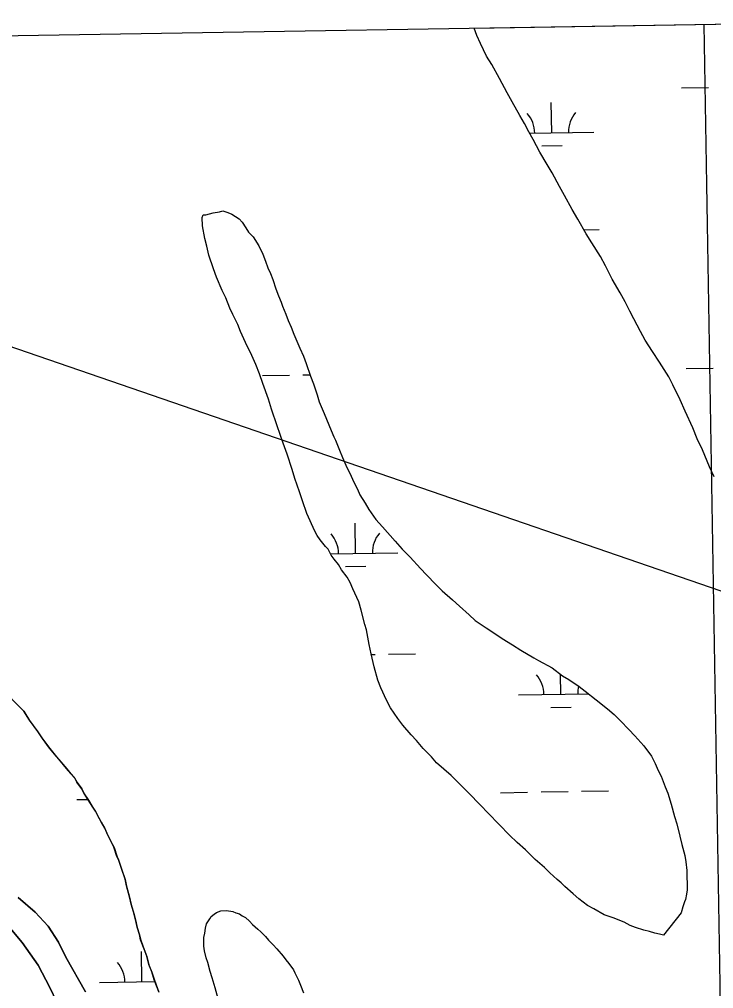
# Model space of a CAD drawing. Extents: x 3855477 to 3893699, y 299188 to 325115.
# Drawn here: x 3879865 to 3880688, y 322000 to 323149 of the extents above; entities that cross this region are included whole.
import ezdxf

# ---------------------------------------------------------------- set-up
doc = ezdxf.new("R2010")
doc.units = 0
for name, color, linetype in [('V-GRID-FRAM', 7, 'Continuous'), ('V-GRID-MAJR', 7, 'Continuous'), ('V-TOPO-SHOR', 7, 'Continuous'), ('V-UTIL-LINE', 7, 'Continuous'), ('V-WETL-SWMP', 7, 'Continuous')]:
    doc.layers.add(name, color=color, linetype=linetype)

msp = doc.modelspace()

# ---------------------------------------------------------------- linework, layer by layer
at = {"layer": 'V-GRID-FRAM'}
msp.add_lwpolyline([(3859445.3, 322797), (3891292.6, 323315.8), (3891596.8, 305135.9), (3859733.6, 304616.8), (3859445.3, 322797)], dxfattribs=at)
at = {"layer": 'V-GRID-MAJR'}
msp.add_spline([(3880975.7, 304962.9), (3880925.9, 307989.8), (3880826.3, 314049.8), (3880726.7, 320109.8), (3880676.9, 323142.9)], degree=3, dxfattribs=at)
at = {"layer": 'V-TOPO-SHOR'}
for points in [[(3880606.8, 322768.8), (3880601.4, 322778.8), (3880593.5, 322793.8), (3880588.6, 322803.1), (3880583.2, 322814.3), (3880577.1, 322824.9), (3880568, 322841.1), (3880560.1, 322856.7), (3880554, 322867.9), (3880543.7, 322884.1), (3880537, 322894.7), (3880527.3, 322912.2), (3880520.6, 322923.4), (3880511.5, 322940.2), (3880505.4, 322950.8), (3880496.9, 322967), (3880490.8, 322977), (3880482.3, 322991.4), (3880474.4, 323006.3), (3880468.9, 323015.7), (3880464.1, 323025.6), (3880458.6, 323035), (3880449.5, 323051.2), (3880443.4, 323061.8), (3880434.3, 323078.6), (3880425.2, 323095.5), (3880419.1, 323105.4), (3880411.9, 323120.4), (3880407.6, 323129.7), (3880404.3, 323138.4)], [(3880628.8, 322063.6), (3880623.8, 322064.9), (3880618.3, 322066.2), (3880612.1, 322068.1), (3880605.3, 322069.5), (3880595.4, 322072.7), (3880589.2, 322075.2), (3880581.9, 322079), (3880568.9, 322084.1), (3880558.4, 322087.9), (3880546.1, 322094.9), (3880538.7, 322098.7), (3880528.3, 322106.9), (3880521.5, 322112.5), (3880511.7, 322121.3), (3880507.4, 322125.7), (3880502.5, 322129.5), (3880493.9, 322137.6), (3880487.8, 322143.9), (3880476.7, 322153.3), (3880465.1, 322164.6), (3880455.3, 322173.3), (3880446.1, 322182.1), (3880433.8, 322194.6), (3880421, 322208.4), (3880411.8, 322217.8), (3880397.7, 322232.2), (3880389.1, 322241), (3880376.9, 322252.9), (3880368.3, 322260.4), (3880359.7, 322267.9), (3880353.6, 322274.8), (3880343.8, 322284.8), (3880335.8, 322294.2), (3880329.7, 322301.1), (3880319.9, 322312.4), (3880313.8, 322320.5), (3880305.3, 322333), (3880300.4, 322342.3), (3880293.8, 322356.6), (3880290.2, 322366), (3880286, 322381.5), (3880282.4, 322397), (3880280.1, 322408.2), (3880276.6, 322425.6), (3880274.8, 322431.8), (3880270.6, 322448.6), (3880267.6, 322458.5), (3880260.4, 322474.1), (3880257.4, 322481.5), (3880253.7, 322487.8), (3880247, 322496.5), (3880243.4, 322502.8), (3880238.5, 322509), (3880234.8, 322514), (3880231.2, 322520.9), (3880228.1, 322524), (3880222, 322532.1), (3880218.3, 322537.1), (3880215.3, 322543.3), (3880209.9, 322554.6), (3880206.2, 322563.3), (3880200.8, 322578.2), (3880197.2, 322588.8), (3880191.8, 322604.9), (3880188.8, 322615.5), (3880182.8, 322633.5), (3880178, 322646.6), (3880170.8, 322667.1), (3880164.2, 322687), (3880160.7, 322698.8), (3880154, 322717.5), (3880149.8, 322728.7), (3880145.6, 322739.9), (3880140.8, 322750.5), (3880133.5, 322766), (3880127.5, 322779.1), (3880124.5, 322787.2), (3880118.4, 322799), (3880114.8, 322806.5), (3880109.9, 322818.9), (3880105.7, 322827.7), (3880099.1, 322843.2), (3880095.5, 322853.2), (3880090.1, 322869.3), (3880087.7, 322879.9), (3880085.3, 322889.2), (3880082.4, 322904.1), (3880081.9, 322914), (3880083.2, 322917.1), (3880086.2, 322917.1), (3880094.9, 322919.5), (3880102.4, 322920.6), (3880106.7, 322921.8), (3880112.3, 322919.9), (3880117.2, 322918), (3880125.8, 322912.3), (3880129.5, 322908.5), (3880133.8, 322901.7), (3880136.8, 322896.7), (3880142.3, 322891.1)], [(3880142.3, 322891.1), (3880149, 322880.4), (3880153.9, 322870.5), (3880156.9, 322862.4), (3880159.9, 322854.3), (3880162.9, 322847.5), (3880165.9, 322840.6), (3880169.5, 322829.4), (3880172.5, 322821.3), (3880175.6, 322813.9), (3880177.4, 322808.9), (3880181, 322799.6), (3880184, 322792.1), (3880187.6, 322784), (3880190.6, 322775.9), (3880197.9, 322759.1), (3880202.1, 322749.8), (3880205.1, 322741.1), (3880210.5, 322726.1), (3880214.1, 322716.8), (3880218.3, 322703.8), (3880220.7, 322695.7), (3880225.5, 322684.5), (3880228.6, 322677), (3880232.8, 322666.4), (3880238.2, 322654), (3880240, 322650.2), (3880244.9, 322638.4), (3880248.5, 322629.7), (3880253.3, 322617.9), (3880256.9, 322611), (3880261.8, 322600.4), (3880266, 322592.3), (3880269, 322585.5), (3880275.1, 322575.5), (3880279.4, 322568), (3880287.9, 322556.2), (3880295.9, 322547.4), (3880310.6, 322530.5), (3880319.1, 322521.1), (3880328.3, 322511.7), (3880340.6, 322498), (3880347.9, 322490.5), (3880358.9, 322479.2), (3880366.3, 322471.7), (3880378.6, 322461), (3880387.1, 322453.5), (3880398.2, 322443.4), (3880405.5, 322436.5), (3880418.5, 322427.7), (3880430.1, 322420.2), (3880437.5, 322415.1), (3880449.8, 322407.6), (3880459.7, 322401.3), (3880475.1, 322392.4), (3880480.6, 322389.3), (3880496.6, 322380.4), (3880508.9, 322371), (3880516.3, 322366.6), (3880528.6, 322358.4), (3880535.9, 322352.7), (3880548.8, 322342.7), (3880562.4, 322332), (3880570.3, 322325.1), (3880577.7, 322317.6), (3880587.5, 322307.5), (3880594.8, 322300), (3880605.2, 322288.1), (3880614.4, 322275.6), (3880618.6, 322266.9), (3880622.3, 322258.8), (3880625.9, 322252), (3880630.7, 322239.5), (3880633.7, 322232.1), (3880637.9, 322219), (3880641.5, 322204.1), (3880644.5, 322195.4), (3880648, 322181.1), (3880650.4, 322171.2), (3880654, 322158.1), (3880655.1, 322150.7), (3880656.2, 322140.1), (3880656.2, 322133.9), (3880656.7, 322123.4), (3880656.6, 322117.2), (3880655.9, 322112.3), (3880654.6, 322106.1), (3880653.4, 322103), (3880651.4, 322097.4), (3880649.5, 322090), (3880628.8, 322063.6)], [(3880688.7, 322606.9), (3880683.2, 322618.7), (3880674.8, 322638.6), (3880668.7, 322651.7), (3880663.3, 322664.8), (3880654.2, 322684.7), (3880648.2, 322697.8), (3880639.7, 322715.8), (3880634.8, 322725.2), (3880629.4, 322733.9), (3880623.9, 322742.6), (3880615.4, 322755.1), (3880606.8, 322768.8)], [(3879870.9, 322329.1), (3879842.2, 322357.6)], [(3880030.7, 321996.5), (3880025.3, 322010.8), (3880022.3, 322020.2), (3880018.7, 322028.9), (3880016.3, 322038.8), (3880013.3, 322046.9), (3880009.1, 322058.1), (3880007.9, 322064.3), (3880004.9, 322073), (3880003.7, 322078.6), (3880001.4, 322088.5), (3879997.8, 322100.4), (3879996, 322109), (3879992.5, 322122.1), (3879990.7, 322130.2), (3879986.5, 322142.6), (3879982.9, 322153.2), (3879981.1, 322156.9), (3879977.5, 322168.1), (3879973.8, 322175), (3879969, 322184.9), (3879966.6, 322190.5), (3879962.3, 322198), (3879959.9, 322202.4), (3879955.6, 322210.5), (3879952.6, 322215.5), (3879947.1, 322224.2), (3879942.2, 322231.7), (3879939.2, 322237.3), (3879933.7, 322244.8), (3879930.7, 322250.4), (3879926.4, 322255.4), (3879921.5, 322261), (3879912.3, 322272.3), (3879909.3, 322275.4), (3879901.3, 322285.4), (3879892.8, 322296.7), (3879887.3, 322304.8), (3879877.5, 322318.5), (3879870.9, 322329.1)], [(3879864, 322108.3), (3879884.3, 322090.8), (3879899.4, 322074.2), (3879912, 322055.5), (3879920.7, 322037.7), (3879944, 321996.5)], [(3880101.1, 321988.3), (3880097.6, 322001.4), (3880094, 322013.2), (3880091.6, 322020.6), (3880088.6, 322031.2), (3880086.8, 322036.8), (3880085, 322044.9), (3880083.9, 322050.5), (3880084, 322057.9), (3880084, 322061), (3880085.3, 322065.9), (3880086, 322072.1), (3880087.3, 322077), (3880091, 322083.2), (3880092.9, 322085.7), (3880096.1, 322088.7), (3880099.2, 322090.5), (3880104.2, 322092.4), (3880111, 322092.9), (3880118.4, 322091.6), (3880122.1, 322090.3), (3880126.4, 322089), (3880129.5, 322086.5), (3880133.2, 322084.6), (3880138.1, 322080.2), (3880141.8, 322076.4), (3880147.9, 322070.8), (3880151.6, 322067.7), (3880157.1, 322062), (3880160.8, 322057.7), (3880166.3, 322052), (3880170.6, 322047.6), (3880177.9, 322038.9), (3880181, 322034.5), (3880184.6, 322030.1), (3880190.1, 322022.6), (3880191.9, 322018.9), (3880196.2, 322010.2), (3880198.6, 322004.6), (3880202.2, 321995.2)], [(3879918.2, 321966.8), (3879901.7, 322001.5), (3879887.9, 322028.2), (3879868.9, 322055), (3879848.7, 322078.9)]]:
    msp.add_lwpolyline(points, dxfattribs=at)
at = {"layer": 'V-UTIL-LINE'}
msp.add_lwpolyline([(3878833.4, 323112.8), (3887889.7, 319996.5), (3891385.6, 317757.3)], dxfattribs=at)
at = {"layer": 'V-WETL-SWMP'}
for p, q in [((3880404.3, 323138.4), (3881000.2, 323148.1)), ((3880407.6, 323129.7), (3880404.3, 323138.4)), ((3880411.9, 323120.4), (3880407.6, 323129.7)), ((3880419.1, 323105.4), (3880411.9, 323120.4)), ((3880425.2, 323095.5), (3880419.1, 323105.4)), ((3880434.3, 323078.6), (3880425.2, 323095.5)), ((3880443.4, 323061.8), (3880434.3, 323078.6)), ((3880649.9, 323067.7), (3880681.9, 323068.2)), ((3880449.5, 323051.2), (3880443.4, 323061.8)), ((3880458.6, 323035), (3880449.5, 323051.2)), ((3880496.2, 323014.4), (3880495.6, 323050.4)), ((3880464.1, 323025.6), (3880458.6, 323035)), ((3880468.9, 323015.7), (3880464.1, 323025.6)), ((3880474.4, 323006.3), (3880468.9, 323015.7)), ((3880469.9, 323014), (3880546.2, 323015.2)), ((3880482.3, 322991.4), (3880474.4, 323006.3)), ((3880484.4, 322998.8), (3880508.4, 322999.2)), ((3880490.8, 322977), (3880482.3, 322991.4)), ((3880496.9, 322967), (3880490.8, 322977)), ((3880505.4, 322950.8), (3880496.9, 322967)), ((3880511.5, 322940.2), (3880505.4, 322950.8)), ((3880520.6, 322923.4), (3880511.5, 322940.2)), ((3880527.3, 322912.2), (3880520.6, 322923.4)), ((3880537, 322894.7), (3880527.3, 322912.2)), ((3880534.3, 322899.6), (3880552.6, 322899.9)), ((3880543.7, 322884.1), (3880537, 322894.7)), ((3880554, 322867.9), (3880543.7, 322884.1)), ((3880560.1, 322856.7), (3880554, 322867.9)), ((3880568, 322841.1), (3880560.1, 322856.7)), ((3880577.1, 322824.9), (3880568, 322841.1)), ((3880583.2, 322814.3), (3880577.1, 322824.9)), ((3880588.6, 322803.1), (3880583.2, 322814.3)), ((3880593.5, 322793.8), (3880588.6, 322803.1)), ((3880601.4, 322778.8), (3880593.5, 322793.8)), ((3880606.8, 322768.8), (3880601.4, 322778.8)), ((3880615.4, 322755.1), (3880606.8, 322768.8)), ((3880623.9, 322742.6), (3880615.4, 322755.1)), ((3880629.4, 322733.9), (3880623.9, 322742.6)), ((3880634.8, 322725.2), (3880629.4, 322733.9)), ((3880655.3, 322735), (3880687.3, 322735.6)), ((3880153.5, 322726.9), (3880185.5, 322727.4)), ((3880201.5, 322727.6), (3880209.9, 322727.8)), ((3880639.7, 322715.8), (3880634.8, 322725.2)), ((3880648.2, 322697.8), (3880639.7, 322715.8)), ((3880654.2, 322684.7), (3880648.2, 322697.8)), ((3880663.3, 322664.8), (3880654.2, 322684.7)), ((3880668.7, 322651.7), (3880663.3, 322664.8)), ((3880674.8, 322638.6), (3880668.7, 322651.7)), ((3880683.2, 322618.7), (3880674.8, 322638.6)), ((3880688.7, 322606.9), (3880683.2, 322618.7)), ((3880263.8, 322516), (3880263.2, 322552)), ((3880234, 322515.5), (3880313.8, 322516.8)), ((3880252, 322500.4), (3880276, 322500.8)), ((3880282.6, 322396.2), (3880286.9, 322396.3)), ((3880302.9, 322396.6), (3880334.9, 322397.1)), ((3880507, 322349.1), (3880506.6, 322372.7)), ((3880457, 322348.3), (3880539.8, 322349.7)), ((3880495.3, 322333.5), (3880519.3, 322333.9)), ((3880435.5, 322232.5), (3880467.5, 322233.1)), ((3880483.5, 322233.3), (3880515.5, 322233.8)), ((3880531.5, 322234.1), (3880563.5, 322234.6)), ((3879933.7, 322224.4), (3879946.7, 322224.6)), ((3880010.6, 322008.3), (3880010, 322044.3)), ((3879960.6, 322007.5), (3880026.1, 322008.6))]:
    msp.add_line(p, q, dxfattribs=at)
for points in [[(3880628.8, 322063.6), (3880623.8, 322064.9), (3880618.3, 322066.2), (3880612.1, 322068.1), (3880605.3, 322069.5), (3880595.4, 322072.7), (3880589.2, 322075.2), (3880581.9, 322079), (3880568.9, 322084.1), (3880558.4, 322087.9), (3880546.1, 322094.9), (3880538.7, 322098.7), (3880528.3, 322106.9), (3880521.5, 322112.5), (3880511.7, 322121.3), (3880507.4, 322125.7), (3880502.5, 322129.5), (3880493.9, 322137.6), (3880487.8, 322143.9), (3880476.7, 322153.3), (3880465.1, 322164.6), (3880455.3, 322173.3), (3880446.1, 322182.1), (3880433.8, 322194.6), (3880421, 322208.4), (3880411.8, 322217.8), (3880397.7, 322232.2), (3880389.1, 322241), (3880376.9, 322252.9), (3880368.3, 322260.4), (3880359.7, 322267.9), (3880353.6, 322274.8), (3880343.8, 322284.8), (3880335.8, 322294.2), (3880329.7, 322301.1), (3880319.9, 322312.4), (3880313.8, 322320.5), (3880305.3, 322333), (3880300.4, 322342.3), (3880293.8, 322356.6), (3880290.2, 322366), (3880286, 322381.5), (3880282.4, 322397), (3880280.1, 322408.2), (3880276.6, 322425.6), (3880274.8, 322431.8), (3880270.6, 322448.6), (3880267.6, 322458.5), (3880260.4, 322474.1), (3880257.4, 322481.5), (3880253.7, 322487.8), (3880247, 322496.5), (3880243.4, 322502.8), (3880238.5, 322509), (3880234.8, 322514), (3880231.2, 322520.9), (3880228.1, 322524), (3880222, 322532.1), (3880218.3, 322537.1), (3880215.3, 322543.3), (3880209.9, 322554.6), (3880206.2, 322563.3), (3880200.8, 322578.2), (3880197.2, 322588.8), (3880191.8, 322604.9), (3880188.8, 322615.5), (3880182.9, 322633.5), (3880178, 322646.6), (3880170.8, 322667.1), (3880164.2, 322687), (3880160.7, 322698.8), (3880154, 322717.5), (3880149.8, 322728.7), (3880145.6, 322739.9), (3880140.8, 322750.5), (3880133.5, 322766), (3880127.5, 322779.1), (3880124.5, 322787.2), (3880118.4, 322799), (3880114.8, 322806.5), (3880109.9, 322818.9), (3880105.7, 322827.7), (3880099.1, 322843.2), (3880095.5, 322853.2), (3880090.1, 322869.3), (3880087.7, 322879.9), (3880085.3, 322889.2), (3880082.4, 322904.1), (3880081.9, 322914), (3880083.2, 322917.1), (3880086.2, 322917.1), (3880094.9, 322919.5), (3880102.4, 322920.6), (3880106.7, 322921.8), (3880112.3, 322919.9), (3880117.2, 322918), (3880125.8, 322912.3), (3880129.5, 322908.5), (3880133.8, 322901.7), (3880136.8, 322896.7), (3880142.3, 322891.1)], [(3880142.3, 322891.1), (3880149, 322880.4), (3880153.9, 322870.5), (3880156.9, 322862.4), (3880159.9, 322854.3), (3880162.9, 322847.5), (3880165.9, 322840.6), (3880169.5, 322829.4), (3880172.5, 322821.3), (3880175.6, 322813.9), (3880177.4, 322808.9), (3880181, 322799.6), (3880184, 322792.1), (3880187.6, 322784), (3880190.6, 322775.9), (3880197.9, 322759.1), (3880202.1, 322749.8), (3880205.1, 322741.1), (3880210.5, 322726.1), (3880214.1, 322716.8), (3880218.3, 322703.8), (3880220.7, 322695.7), (3880225.5, 322684.5), (3880228.6, 322677), (3880232.8, 322666.4), (3880238.2, 322654), (3880240, 322650.2), (3880244.9, 322638.4), (3880248.5, 322629.7), (3880253.3, 322617.9), (3880256.9, 322611), (3880261.8, 322600.4), (3880266, 322592.3), (3880269, 322585.5), (3880275.1, 322575.5), (3880279.4, 322568), (3880287.9, 322556.2), (3880295.9, 322547.4), (3880310.6, 322530.5), (3880319.1, 322521.1), (3880328.3, 322511.7), (3880340.6, 322498), (3880347.9, 322490.5), (3880358.9, 322479.2), (3880366.3, 322471.7), (3880378.6, 322461), (3880387.1, 322453.5), (3880398.2, 322443.4), (3880405.5, 322436.5), (3880418.5, 322427.7), (3880430.1, 322420.2), (3880437.5, 322415.1), (3880449.8, 322407.6), (3880459.7, 322401.3), (3880475.1, 322392.4), (3880480.6, 322389.3), (3880496.6, 322380.4), (3880508.9, 322371), (3880516.3, 322366.6), (3880528.6, 322358.4), (3880535.9, 322352.7), (3880548.8, 322342.7), (3880562.4, 322332), (3880570.3, 322325.1), (3880577.7, 322317.6), (3880587.5, 322307.5), (3880594.8, 322300), (3880605.2, 322288.1), (3880614.4, 322275.6), (3880618.6, 322266.9), (3880622.3, 322258.8), (3880625.9, 322252), (3880630.7, 322239.5), (3880633.7, 322232.1), (3880637.9, 322219), (3880641.5, 322204.1), (3880644.5, 322195.4), (3880648, 322181.1), (3880650.4, 322171.2), (3880654, 322158.1), (3880655.1, 322150.7), (3880656.2, 322140.1), (3880656.2, 322133.9), (3880656.7, 322123.4), (3880656.6, 322117.2), (3880655.9, 322112.3), (3880654.6, 322106.1), (3880653.4, 322103), (3880651.4, 322097.4), (3880649.5, 322090), (3880628.8, 322063.6)], [(3879842.2, 322357.6), (3879870.9, 322329.1), (3879877.6, 322318.1), (3879887.4, 322304.4), (3879892.9, 322296.2), (3879901.4, 322285), (3879909.4, 322275), (3879912.4, 322271.9), (3879921.6, 322260.6), (3879926.5, 322255), (3879930.8, 322250), (3879933.8, 322244.4), (3879939.3, 322236.9), (3879942.3, 322231.3), (3879947.2, 322223.8), (3879952.7, 322215.1), (3879955.7, 322210.1), (3879960, 322202), (3879962.4, 322197.6), (3879966.7, 322190.1), (3879969.1, 322184.5), (3879973.9, 322174.6), (3879977.6, 322167.7), (3879981.2, 322156.5), (3879983, 322152.8), (3879986.6, 322142.2), (3879990.8, 322129.8), (3879992.5, 322121.7), (3879996.1, 322108.6), (3879997.9, 322099.9), (3880001.5, 322088.1), (3880003.8, 322078.2)], [(3879943.9, 321996.5), (3879920.7, 322037.7), (3879912, 322055.5), (3879899.4, 322074.2), (3879884.3, 322090.8), (3879864, 322108.3)], [(3880101.1, 321988.3), (3880097.6, 322001.4), (3880094, 322013.2), (3880091.6, 322020.6), (3880088.6, 322031.2), (3880086.8, 322036.8), (3880085, 322044.9), (3880083.9, 322050.5), (3880084, 322057.9), (3880084, 322061), (3880085.3, 322065.9), (3880086, 322072.1), (3880087.3, 322077), (3880091, 322083.2), (3880092.9, 322085.7), (3880096.1, 322088.7), (3880099.2, 322090.5), (3880104.2, 322092.4), (3880111, 322092.9), (3880118.4, 322091.6), (3880122.1, 322090.3), (3880126.4, 322089), (3880129.5, 322086.5), (3880133.2, 322084.6), (3880138.1, 322080.2), (3880141.8, 322076.4), (3880147.9, 322070.8), (3880151.6, 322067.7), (3880157.1, 322062), (3880160.8, 322057.7), (3880166.3, 322052), (3880170.6, 322047.6), (3880177.9, 322038.9), (3880181, 322034.5), (3880184.6, 322030.1), (3880190.1, 322022.6), (3880191.9, 322018.9), (3880196.2, 322010.2), (3880198.6, 322004.6), (3880202.2, 321995.2)], [(3879848.7, 322078.9), (3879868.9, 322055), (3879887.9, 322028.2), (3879901.7, 322001.5), (3879918.2, 321966.8)], [(3880003.8, 322078.2), (3880005, 322072.6), (3880008, 322063.9), (3880009.2, 322057.7), (3880013.4, 322046.5), (3880016.4, 322038.4), (3880018.8, 322028.5), (3880022.4, 322019.8), (3880025.4, 322010.4), (3880030.8, 321996.1)]]:
    msp.add_lwpolyline(points, dxfattribs=at)
for centre, start, end in [((3880440.9, 323014), 0.1615, 41.7052), ((3880551.4, 323015.8), 140.1615, 181.7052), ((3880208.5, 322515.6), 0.1615, 41.7052), ((3880319, 322517.4), 140.1615, 181.7052), ((3880451.8, 322348.7), 0.1615, 41.7052), ((3880562.2, 322350.5), 166.4688, 181.7052), ((3879955.3, 322007.9), 0.1615, 41.7052)]:
    msp.add_arc(centre, 35.2, start, end, dxfattribs=at)

doc.saveas('drawing.dxf')
